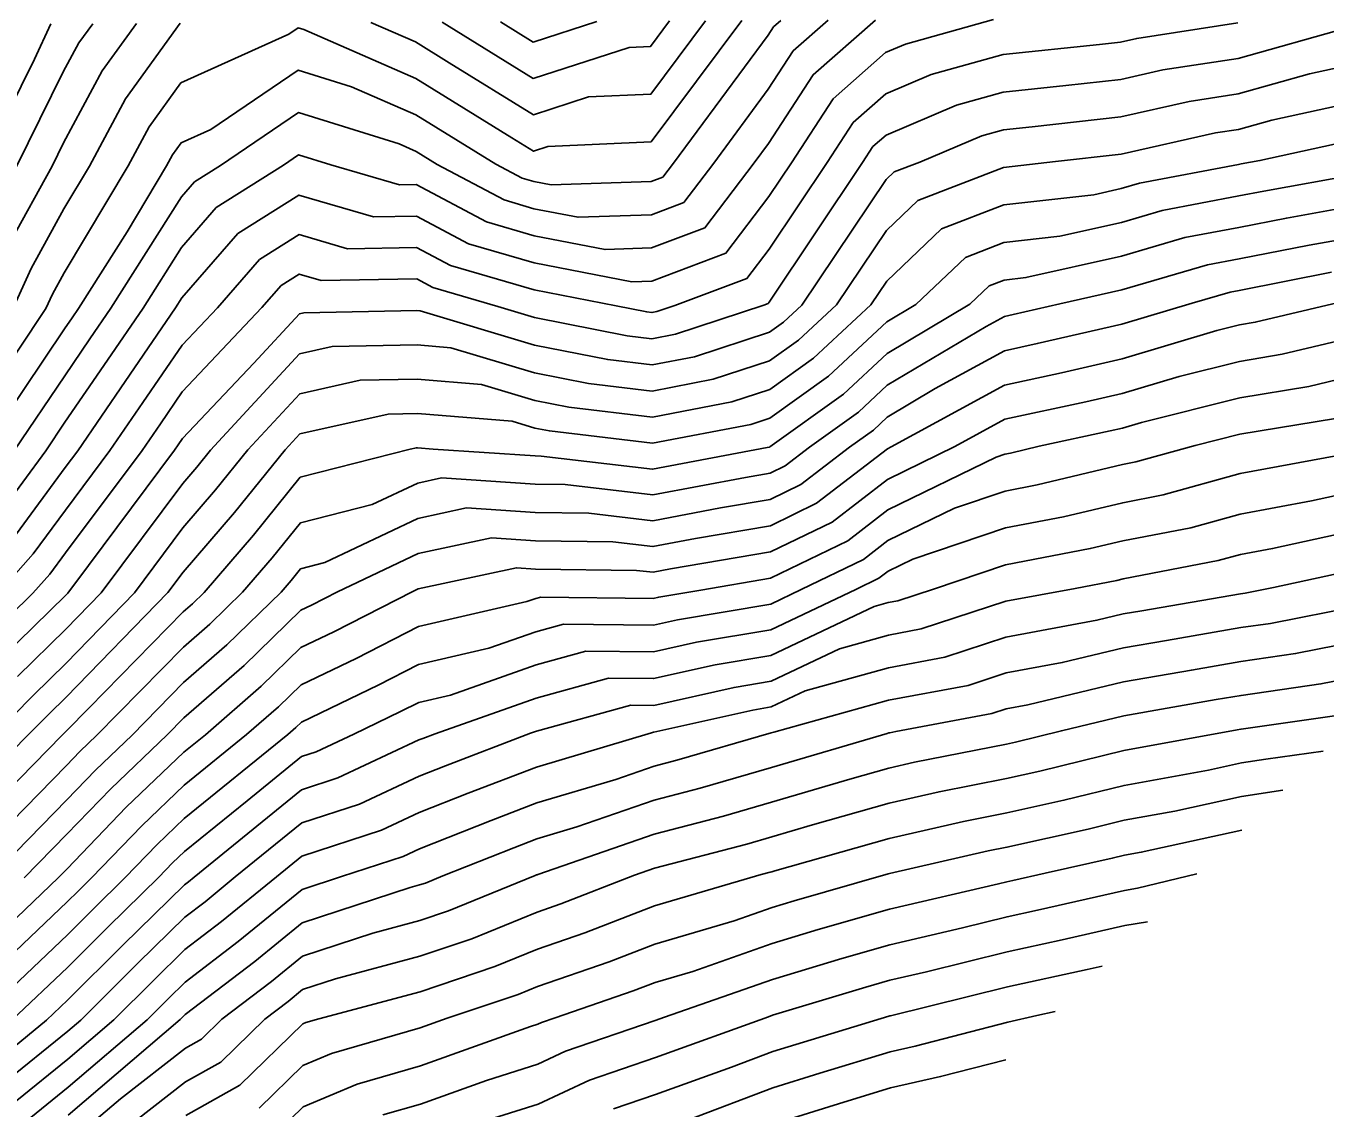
# Model space of a CAD drawing. Extents: x 42655 to 43811, y -141820 to -141156.
# Drawn here: x 43052.1 to 43108.4, y -141762.7 to -141715.9 of the extents above; entities that cross this region are included whole.
import ezdxf

# ---------------------------------------------------------------- set-up
doc = ezdxf.new("R2010")
doc.units = 0
doc.layers.add('ZE_HICN', color=7, linetype='Continuous')
doc.layers.add('ZE_LWCN', color=7, linetype='Continuous')

msp = doc.modelspace()

# ---------------------------------------------------------------- linework, layer by layer
at = {"layer": 'ZE_HICN'}
for points in [[(43086.871, -141715.646), (43085.361, -141716.973), (43084.279, -141718.634), (43081.916, -141721.832), (43080.62, -141723.54), (43079.217, -141724.071), (43076.041, -141724.175), (43074.127, -141723.805), (43072.842, -141723.429), (43069.941, -141721.888), (43069.027, -141721.323), (43068.287, -141721.001), (43063.931, -141719.642), (43060.549, -141721.932), (43059.434, -141722.637), (43058.86, -141723.295), (43055.807, -141728.117), (43054.895, -141729.447), (43053.808, -141731.036), (43051.609, -141734.299)], [(43055.022, -141715.795), (43054.424, -141716.626), (43053.746, -141717.886), (43051.72, -141721.973)], [(43076.855, -141715.693), (43074.093, -141716.588), (43072.678, -141715.712)], [(43109.716, -141717.538), (43107.716, -141717.973), (43104.634, -141718.836), (43102.51, -141719.16), (43099.55, -141719.824), (43095.71, -141720.257), (43094.464, -141720.387), (43093.533, -141720.648), (43090.836, -141721.79), (43089.732, -141722.216), (43089.386, -141722.545), (43085.73, -141727.976), (43084.934, -141728.715), (43084.329, -141729.151), (43081.077, -141730.216), (43079.247, -141730.567), (43077.329, -141730.337), (43074.155, -141729.709), (43069.205, -141728.23), (43069.059, -141728.218), (43064.165, -141728.312), (43063.972, -141728.355), (43061.996, -141730.493), (43058.909, -141733.76), (43058.72, -141734.035), (43058.562, -141734.266), (43054.831, -141739.254), (43053.938, -141740.451), (43053.852, -141740.539), (43051.078, -141743.251)], [(43109.751, -141725.018), (43107.7, -141725.387), (43104.667, -141725.979), (43103.301, -141726.238), (43099.585, -141727.326), (43096.91, -141727.924), (43094.878, -141728.389), (43094.502, -141728.47), (43093.708, -141728.904), (43089.428, -141731.453), (43088.181, -141732.61), (43086.06, -141734.137), (43085.015, -141734.94), (43084.357, -141735.26), (43083.293, -141735.441), (43079.274, -141736.201), (43075.476, -141735.753), (43074.183, -141735.737), (43070.126, -141735.463), (43069.094, -141735.685), (43067.121, -141736.621), (43064.014, -141737.411), (43062.794, -141738.923), (43061.509, -141740.415), (43060.087, -141741.803), (43058.951, -141742.788), (43055.202, -141746.607), (43054.463, -141747.313), (43053.887, -141747.912), (43049.101, -141752.799)], [(43108.844, -141732.887), (43104.703, -141733.576), (43102.773, -141734.059), (43100.199, -141734.772), (43099.621, -141734.883), (43095.92, -141735.767), (43094.538, -141736.03), (43092.342, -141736.771), (43089.459, -141738.177), (43088.395, -141738.995), (43085.706, -141740.302), (43084.384, -141740.931), (43080.352, -141741.603), (43079.3, -141741.838), (43075.404, -141741.794), (43074.213, -141742.123), (43072.171, -141742.842), (43069.131, -141743.543), (43067.385, -141744.431), (43064.055, -141746.034), (43063.811, -141746.271), (43063.468, -141746.569), (43058.986, -141750.21), (43057.812, -141751.33), (43056.432, -141752.764), (43055.038, -141754.13), (43053.921, -141755.241), (43050.009, -141758.957)], [(43109.826, -141741.012), (43106.024, -141741.76), (43104.742, -141741.944), (43101.53, -141742.497), (43099.658, -141742.825), (43097.011, -141743.458), (43094.575, -141743.908), (43092.938, -141744.446), (43089.492, -141745.093), (43084.514, -141746.47), (43084.41, -141746.501), (43080.313, -141747.683), (43079.329, -141747.939), (43077.669, -141748.515), (43074.248, -141749.537), (43072.271, -141750.292), (43069.169, -141751.526), (43068.466, -141751.855), (43065.797, -141752.721), (43064.089, -141753.278), (43061.322, -141755.541), (43059.019, -141757.297), (43058.281, -141758.02), (43057.374, -141758.923), (43053.952, -141761.844), (43052.344, -141763.154)], [(43106.56, -141748.991), (43104.777, -141749.26), (43101.884, -141749.895), (43099.693, -141750.29), (43098.131, -141750.675), (43094.61, -141751.454), (43093.805, -141751.613), (43089.527, -141752.594), (43089.472, -141752.609), (43085.394, -141753.779), (43084.446, -141754.065), (43082.794, -141754.644), (43079.365, -141755.647), (43077.381, -141756.422), (43074.285, -141757.488), (43073.447, -141757.83), (43070.37, -141758.862), (43069.205, -141759.279), (43065.358, -141760.382), (43064.124, -141760.903), (43062.225, -141762.752)], [(43080.822, -141763.253), (43084.482, -141761.877), (43086.506, -141761.241), (43089.563, -141760.316), (43090.641, -141760.073), (43094.646, -141759.035), (43095.916, -141758.742), (43096.709, -141758.568)]]:
    msp.add_lwpolyline(points, dxfattribs=at)
at = {"layer": 'ZE_LWCN'}
for points in [[(43083.126, -141715.663), (43079.202, -141720.914), (43074.733, -141721.116), (43074.115, -141721.316), (43073.17, -141720.731), (43069.012, -141718.163), (43064.16, -141716.05), (43063.914, -141715.973), (43063.508, -141716.248), (43058.836, -141718.351), (43057.458, -141720.265), (43056.551, -141721.95), (43053.787, -141726.579), (43053.277, -141727.506), (43052.994, -141728.13), (43049.435, -141733.456)], [(43053.209, -141715.803), (43052.491, -141717.324), (43050.183, -141721.98)], [(43084.819, -141715.655), (43084.499, -141715.937), (43084.268, -141716.291), (43080.168, -141721.84), (43079.708, -141722.446), (43079.21, -141722.634), (43074.876, -141722.777), (43074.122, -141722.631), (43073.615, -141722.483), (43072.473, -141721.876), (43069.02, -141719.743), (43066.224, -141718.526), (43063.922, -141717.807), (43060.135, -141720.372), (43058.849, -141720.952), (43058.469, -141721.479), (43058.219, -141721.943), (43056.509, -141724.807), (43054.409, -141728.123), (43054.13, -141728.53), (43053.798, -141729.015), (43050.234, -141734.305)], [(43109.348, -141715.978), (43104.627, -141717.299), (43101.372, -141717.796), (43099.543, -141718.207), (43097.168, -141718.474), (43094.457, -141718.757), (43092.431, -141719.325), (43089.377, -141720.618), (43088.813, -141721.113), (43088.365, -141721.801), (43084.323, -141727.846), (43084.269, -141727.917), (43084.092, -141727.984), (43080.262, -141729.238), (43079.242, -141729.434), (43078.173, -141729.306), (43074.149, -141728.51), (43072.569, -141728.038), (43069.747, -141727.213), (43069.053, -141726.844), (43064.919, -141726.918), (43063.964, -141726.64), (43063.183, -141727.134), (43062.351, -141728.086), (43058.899, -141731.739), (43057.955, -141733.118), (43057.164, -141734.273), (43053.844, -141738.712), (43053.167, -141739.63), (43052.424, -141740.458), (43050.399, -141742.437)], [(43104.619, -141715.762), (43100.235, -141716.432), (43099.535, -141716.589), (43098.626, -141716.692), (43094.449, -141717.126), (43091.328, -141718.002), (43089.369, -141718.831), (43087.95, -141720.078), (43086.823, -141721.809), (43084.312, -141725.564), (43083.356, -141726.823), (43080.237, -141728.002), (43079.447, -141728.261), (43079.236, -141728.301), (43079.016, -141728.275), (43077.697, -141728.014), (43074.144, -141727.326), (43070.521, -141726.267), (43069.047, -141725.483), (43066.048, -141725.538), (43063.956, -141724.929), (43062.246, -141726.01), (43060.424, -141728.095), (43058.89, -141729.719), (43057.19, -141732.2), (43055.766, -141734.279), (43053.835, -141736.861), (43052.44, -141738.757), (43050.905, -141740.465)], [(43088.923, -141715.636), (43086.224, -141718.008), (43084.29, -141720.977), (43083.665, -141721.823), (43081.532, -141724.635), (43079.223, -141725.507), (43077.207, -141725.574), (43074.133, -141724.979), (43072.068, -141724.375), (43069.034, -141722.763), (43068.307, -141722.776), (43065.329, -141721.909), (43063.939, -141721.476), (43063.285, -141721.919), (43060.372, -141723.761), (43058.87, -141725.48), (43057.205, -141728.11), (43055.66, -141730.365), (43053.817, -141733.056), (43052.984, -141734.293), (43050.984, -141737.011)], [(43056.914, -141715.786), (43055.435, -141717.839), (43053.76, -141720.952), (43053.258, -141721.966), (43051.429, -141725.289)], [(43058.805, -141715.777), (43056.446, -141719.052), (43054.883, -141721.958), (43053.774, -141723.815), (43052.353, -141726.397), (43051.564, -141728.137)], [(43094.028, -141715.612), (43090.225, -141716.679), (43089.36, -141717.045), (43087.087, -141719.043), (43085.281, -141721.816), (43084.301, -141723.281), (43082.444, -141725.729), (43079.23, -141726.944), (43078.373, -141726.972), (43074.138, -141726.153), (43071.294, -141725.321), (43069.04, -141724.123), (43067.178, -141724.157), (43063.948, -141723.217), (43061.309, -141724.885), (43058.88, -141727.665), (43058.603, -141728.104), (43056.425, -141731.283), (43054.368, -141734.286), (43053.826, -141735.01), (43051.712, -141737.884)], [(43081.565, -141715.671), (43079.192, -141718.846), (43076.49, -141718.968), (43074.108, -141719.74), (43070.463, -141717.483), (43069.005, -141716.583), (43067.066, -141715.739)], [(43080.005, -141715.678), (43079.182, -141716.778), (43078.246, -141716.82), (43074.101, -141718.164), (43070.16, -141715.724)], [(43109.724, -141719.177), (43106.084, -141719.969), (43104.641, -141720.373), (43103.647, -141720.524), (43099.558, -141721.441), (43096.716, -141721.762), (43094.472, -141722.017), (43090.76, -141723.448), (43089.396, -141724.746), (43087.227, -141727.969), (43085.583, -141729.494), (43084.335, -141730.393), (43081.891, -141731.193), (43079.252, -141731.7), (43076.486, -141731.368), (43074.16, -141730.908), (43070.534, -141729.824), (43069.066, -141729.703), (43065.384, -141729.774), (43063.98, -141730.086), (43060.123, -141734.259), (43059.524, -141735), (43058.918, -141735.705), (43055.384, -141740.444), (43053.859, -141742.01), (43051.756, -141744.065)], [(43109.731, -141720.816), (43105.572, -141721.721), (43104.765, -141721.866), (43104.648, -141721.889), (43100.355, -141722.703), (43099.565, -141722.934), (43098.371, -141723.201), (43094.48, -141723.643), (43091.787, -141724.681), (43089.407, -141726.947), (43088.723, -141727.962), (43086.233, -141730.273), (43084.34, -141731.636), (43082.706, -141732.171), (43079.258, -141732.833), (43075.643, -141732.399), (43074.166, -141732.107), (43071.863, -141731.419), (43069.073, -141731.188), (43066.602, -141731.235), (43063.988, -141731.817), (43061.738, -141734.252), (43060.342, -141735.981), (43058.927, -141737.624), (43056.829, -141740.437), (43053.866, -141743.481), (43052.435, -141744.88), (43050.702, -141746.629)], [(43109.739, -141722.321), (43105.743, -141723.04), (43104.655, -141723.252), (43101.337, -141723.881), (43099.572, -141724.398), (43096.905, -141724.994), (43094.487, -141725.269), (43092.815, -141725.914), (43090.672, -141727.953), (43089.415, -141728.702), (43086.882, -141731.052), (43084.346, -141732.878), (43083.521, -141733.148), (43079.263, -141733.965), (43074.8, -141733.43), (43074.172, -141733.306), (43073.192, -141733.013), (43069.08, -141732.673), (43067.82, -141732.697), (43063.996, -141733.548), (43063.353, -141734.244), (43061.159, -141736.961), (43058.936, -141739.544), (43058.275, -141740.43), (43053.873, -141744.952), (43053.114, -141745.694), (43052.194, -141746.622), (43048.808, -141750.073)], [(43109.745, -141723.67), (43106.722, -141724.213), (43104.661, -141724.615), (43102.319, -141725.06), (43099.578, -141725.862), (43095.438, -141726.788), (43094.495, -141726.895), (43093.842, -141727.146), (43093.006, -141727.942), (43089.422, -141730.077), (43087.531, -141731.831), (43084.352, -141734.121), (43084.336, -141734.126), (43084.231, -141734.146), (43079.268, -141735.085), (43074.444, -141734.515), (43074.177, -141734.512), (43069.766, -141734.214), (43069.087, -141734.158), (43069.039, -141734.159), (43068.769, -141734.219), (43064.005, -141735.43), (43061.976, -141737.942), (43059.841, -141740.423), (43059.342, -141740.91), (43058.944, -141741.255), (43054.862, -141745.413), (43053.88, -141746.422), (43053.792, -141746.508), (43053.687, -141746.615), (43048.815, -141751.58)], [(43108.678, -141726.561), (43104.674, -141727.342), (43104.283, -141727.416), (43102.641, -141727.897), (43099.592, -141728.811), (43095.929, -141729.649), (43094.509, -141729.955), (43091.508, -141731.593), (43089.434, -141732.829), (43088.83, -141733.389), (43087.802, -141734.129), (43085.691, -141735.751), (43084.363, -141736.397), (43082.212, -141736.763), (43079.279, -141737.318), (43076.507, -141736.99), (43074.189, -141736.962), (43071.208, -141736.761), (43069.102, -141737.214), (43065.073, -141739.126), (43064.023, -141739.393), (43063.611, -141739.903), (43063.177, -141740.407), (43060.832, -141742.697), (43058.958, -141744.321), (43056.721, -141746.6), (43055.133, -141748.116), (43053.894, -141749.404), (43050.576, -141752.792)], [(43108.976, -141727.867), (43105.371, -141728.721), (43104.681, -141728.836), (43103.7, -141729.081), (43099.599, -141730.31), (43096.98, -141730.91), (43094.516, -141731.44), (43089.605, -141734.121), (43089.441, -141734.201), (43086.367, -141736.562), (43084.368, -141737.534), (43081.131, -141738.085), (43079.284, -141738.434), (43077.539, -141738.228), (43074.194, -141738.187), (43072.29, -141738.059), (43069.109, -141738.743), (43065.626, -141740.396), (43064.499, -141740.969), (43064.032, -141741.194), (43061.577, -141743.59), (43058.965, -141745.854), (43058.24, -141746.593), (43055.803, -141748.92), (43053.901, -141750.896), (43052.051, -141752.785)], [(43109.771, -141729.342), (43106.529, -141730.11), (43104.688, -141730.416), (43102.073, -141731.07), (43099.606, -141731.81), (43098.03, -141732.171), (43094.523, -141732.925), (43092.356, -141734.108), (43089.447, -141735.526), (43087.043, -141737.373), (43084.373, -141738.671), (43080.05, -141739.407), (43079.289, -141739.55), (43078.571, -141739.466), (43074.2, -141739.412), (43073.372, -141739.356), (43069.116, -141740.273), (43068.888, -141740.381), (43065.461, -141742.123), (43064.039, -141742.807), (43062.322, -141744.484), (43059.897, -141746.585), (43058.972, -141747.337), (43056.473, -141749.723), (43053.908, -141752.388), (43053.526, -141752.778), (43048.842, -141757.248)], [(43109.779, -141731.003), (43107.686, -141731.498), (43104.696, -141731.996), (43100.447, -141733.059), (43099.613, -141733.309), (43099.081, -141733.431), (43096.013, -141734.091), (43094.77, -141734.387), (43094.53, -141734.433), (43094.149, -141734.562), (43089.453, -141736.852), (43087.719, -141738.184), (43084.379, -141739.808), (43081.356, -141740.322), (43079.537, -141740.625), (43079.295, -141740.679), (43074.429, -141740.625), (43074.206, -141740.686), (43073.824, -141740.821), (43069.124, -141741.904), (43066.423, -141743.277), (43064.047, -141744.42), (43063.066, -141745.378), (43061.683, -141746.577), (43058.979, -141748.773), (43057.142, -141750.527), (43054.982, -141752.771), (43054.389, -141753.352), (43053.914, -141753.825), (43050.05, -141757.496)], [(43109.49, -141734.397), (43104.711, -141735.275), (43101.386, -141736.196), (43099.629, -141736.536), (43097.07, -141737.146), (43094.545, -141737.626), (43090.535, -141738.981), (43089.466, -141739.502), (43089.071, -141739.806), (43088.073, -141740.291), (43084.389, -141742.043), (43081.167, -141742.58), (43079.305, -141742.996), (43076.378, -141742.963), (43074.22, -141743.559), (43070.518, -141744.864), (43069.139, -141745.182), (43068.347, -141745.584), (43066.33, -141746.555), (43064.69, -141747.325), (43064.062, -141747.528), (43061.703, -141749.444), (43058.992, -141751.646), (43058.482, -141752.134), (43057.881, -141752.758), (43055.686, -141754.908), (43053.928, -141756.658), (43051.515, -141758.95)], [(43109.803, -141736.024), (43107.803, -141736.459), (43104.719, -141737.026), (43102.573, -141737.62), (43099.636, -141738.188), (43098.22, -141738.526), (43094.553, -141739.223), (43091.437, -141740.275), (43089.886, -141740.785), (43089.472, -141740.862), (43088.857, -141741.032), (43084.394, -141743.156), (43081.982, -141743.558), (43079.311, -141744.155), (43077.353, -141744.132), (43074.226, -141744.996), (43069.849, -141746.539), (43069.313, -141746.743), (43069.147, -141746.809), (43065.634, -141748.457), (43064.068, -141748.965), (43059.408, -141752.75), (43059.163, -141752.951), (43058.999, -141753.076), (43056.335, -141755.686), (43053.934, -141758.075), (43053.02, -141758.943), (43050.528, -141760.975)], [(43109.811, -141737.717), (43106.117, -141738.522), (43104.727, -141738.777), (43103.761, -141739.045), (43099.644, -141739.84), (43099.37, -141739.905), (43097.576, -141740.246), (43094.56, -141740.804), (43090.904, -141742.005), (43089.479, -141742.273), (43087.365, -141742.857), (43084.4, -141744.268), (43082.797, -141744.535), (43079.316, -141745.313), (43078.328, -141745.302), (43074.233, -141746.432), (43073.985, -141746.519), (43070.299, -141747.926), (43069.154, -141748.381), (43066.578, -141749.59), (43064.075, -141750.401), (43061.194, -141752.742), (43059.883, -141753.814), (43059.006, -141754.483), (43056.984, -141756.464), (43054.499, -141758.936), (43053.941, -141759.413), (43051.133, -141761.701)], [(43109.819, -141739.41), (43106.165, -141740.206), (43104.931, -141740.449), (43104.735, -141740.477), (43100.459, -141741.212), (43099.651, -141741.354), (43098.508, -141741.627), (43094.567, -141742.356), (43091.921, -141743.225), (43089.485, -141743.683), (43085.873, -141744.682), (43084.405, -141745.38), (43083.611, -141745.513), (43079.322, -141746.471), (43079.302, -141746.471), (43079.216, -141746.495), (43074.24, -141747.981), (43071.285, -141749.109), (43069.161, -141749.954), (43067.522, -141750.723), (43064.082, -141751.838), (43062.979, -141752.734), (43060.603, -141754.678), (43059.012, -141755.89), (43057.632, -141757.242), (43055.936, -141758.929), (43053.946, -141760.628), (43051.739, -141762.428)], [(43109.833, -141742.538), (43107.118, -141743.072), (43104.749, -141743.411), (43102.601, -141743.781), (43099.665, -141744.296), (43095.515, -141745.288), (43094.582, -141745.46), (43093.956, -141745.666), (43089.807, -141746.445), (43089.541, -141746.498), (43089.499, -141746.508), (43089.433, -141746.526), (43084.417, -141748.004), (43081.324, -141748.897), (43079.335, -141749.414), (43075.983, -141750.577), (43074.255, -141751.093), (43073.257, -141751.474), (43070.176, -141752.7), (43069.426, -141753.006), (43069.176, -141753.09), (43068.77, -141753.199), (43064.095, -141754.725), (43062.042, -141756.405), (43059.026, -141758.704), (43058.929, -141758.798), (43058.811, -141758.916), (43053.958, -141763.059)], [(43109.841, -141744.063), (43108.211, -141744.384), (43104.756, -141744.878), (43103.671, -141745.065), (43099.672, -141745.767), (43096.974, -141746.412), (43094.985, -141746.901), (43094.589, -141746.988), (43090.607, -141747.777), (43089.506, -141748.029), (43087.812, -141748.509), (43084.424, -141749.507), (43082.335, -141750.11), (43079.342, -141750.888), (43074.296, -141752.64), (43074.262, -141752.65), (43074.243, -141752.657), (43074.182, -141752.681), (43070.431, -141754.212), (43069.183, -141754.63), (43067.154, -141755.175), (43064.102, -141756.171), (43062.762, -141757.268), (43060.611, -141758.907), (43059.733, -141759.762), (43059.032, -141760.153), (43056.216, -141762.352), (43053.963, -141764.275)], [(43109.305, -141745.695), (43104.763, -141746.346), (43104.742, -141746.349), (43104.591, -141746.376), (43099.679, -141747.262), (43096.034, -141748.159), (43094.596, -141748.477), (43091.673, -141749.056), (43089.513, -141749.551), (43086.19, -141750.492), (43084.431, -141751.01), (43083.347, -141751.323), (43079.349, -141752.362), (43078.488, -141752.661), (43075.288, -141753.911), (43074.27, -141754.262), (43071.436, -141755.418), (43069.19, -141756.171), (43065.537, -141757.152), (43064.109, -141757.618), (43063.481, -141758.131), (43062.475, -141758.899), (43060.563, -141760.759), (43059.039, -141761.61), (43054.57, -141765.098)], [(43108.306, -141747.293), (43105.821, -141747.644), (43104.77, -141747.803), (43103.338, -141748.117), (43099.686, -141748.776), (43097.082, -141749.417), (43094.603, -141749.966), (43092.739, -141750.335), (43089.52, -141751.072), (43084.569, -141752.474), (43084.438, -141752.513), (43084.358, -141752.536), (43083.976, -141752.635), (43079.357, -141753.986), (43076.334, -141755.166), (43074.277, -141755.875), (43072.442, -141756.624), (43069.198, -141757.712), (43064.817, -141758.888), (43064.248, -141759.051), (43064.116, -141759.107), (43061.394, -141761.755), (43059.046, -141763.067)], [(43104.785, -141750.716), (43104.783, -141750.717), (43100.431, -141751.673), (43099.7, -141751.804), (43099.179, -141751.933), (43096.266, -141752.578), (43094.872, -141752.894), (43094.617, -141752.95), (43094.242, -141753.042), (43089.534, -141754.134), (43086.432, -141755.024), (43084.453, -141755.621), (43081.006, -141756.83), (43079.372, -141757.308), (43078.427, -141757.677), (43075.052, -141758.84), (43074.458, -141759.043), (43074.293, -141759.12), (43073.986, -141759.217), (43069.213, -141760.927), (43066.468, -141761.714), (43064.133, -141762.7), (43063.055, -141763.748)], [(43102.84, -141752.608), (43100.262, -141753.232), (43099.707, -141753.324), (43095.943, -141754.178), (43094.624, -141754.468), (43092.685, -141754.946), (43089.542, -141755.675), (43087.47, -141756.269), (43084.46, -141757.177), (43079.785, -141758.818), (43079.38, -141758.964), (43075.498, -141760.291), (43074.301, -141760.851), (43072.077, -141761.551), (43069.22, -141762.575), (43067.578, -141763.046)], [(43070.167, -141763.886), (43074.309, -141762.582), (43076.538, -141761.538), (43079.388, -141760.564), (43084.288, -141758.796), (43084.468, -141758.733), (43088.508, -141757.514), (43089.549, -141757.216), (43091.128, -141756.849), (43094.631, -141755.985), (43097.013, -141755.462), (43099.714, -141754.85), (43100.703, -141754.685)], [(43077.578, -141762.786), (43079.395, -141762.165), (43082.682, -141760.979), (43084.475, -141760.305), (43085.466, -141759.993), (43089.504, -141758.772), (43089.546, -141758.759), (43089.556, -141758.756), (43089.572, -141758.753), (43094.639, -141757.503), (43098.084, -141756.746), (43098.734, -141756.599)], [(43084.49, -141763.449), (43087.546, -141762.489), (43089.571, -141761.876), (43091.737, -141761.388), (43094.561, -141760.656)]]:
    msp.add_lwpolyline(points, dxfattribs=at)

doc.saveas('drawing.dxf')
